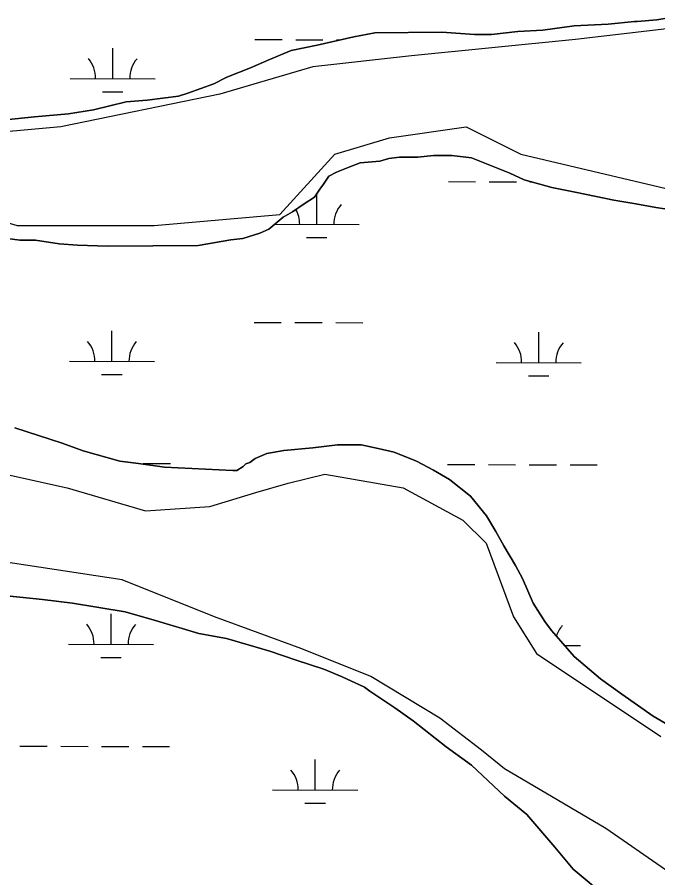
# Model space of a CAD drawing. Extents: x 3161615 to 3199515, y 867541 to 892976.
# Drawn here: x 3168177 to 3168931, y 886317 to 887329 of the extents above; entities that cross this region are included whole.
import ezdxf

# ---------------------------------------------------------------- set-up
doc = ezdxf.new("R2010")
doc.units = 0
for name, color, linetype in [('V-SITE-VEGE', 7, 'Continuous'), ('V-TOPO-SHOR', 7, 'Continuous'), ('V-WETL-SWMP', 7, 'Continuous')]:
    doc.layers.add(name, color=color, linetype=linetype)

msp = doc.modelspace()

# ---------------------------------------------------------------- linework, layer by layer
at = {"layer": 'V-SITE-VEGE'}
for p, q in [((3168929.5, 887325.7), (3168947.9, 887328.9)), ((3168795.4, 887313.8), (3168832.3, 887318.7)), ((3168832.3, 887318.7), (3168872.4, 887320.6)), ((3168872.4, 887320.6), (3168903.3, 887323.9)), ((3168903.3, 887323.9), (3168906.3, 887323.9)), ((3168906.3, 887323.9), (3168929.5, 887325.7)), ((3168573.3, 887305.8), (3168597.9, 887310.6)), ((3168597.9, 887310.6), (3168676.6, 887311.3)), ((3168676.6, 887311.3), (3168715.2, 887308.5)), ((3168715.2, 887308.5), (3168735.2, 887308.7)), ((3168735.2, 887308.7), (3168766.1, 887312)), ((3168766.1, 887312), (3168795.4, 887313.8)), ((3168530.2, 887296.2), (3168573.3, 887305.8)), ((3168473.3, 887278.7), (3168499.4, 887289.7)), ((3168499.4, 887289.7), (3168530.2, 887296.2)), ((3168451.7, 887269.3), (3168473.3, 887278.7)), ((3168424.1, 887258.3), (3168451.7, 887269.3)), ((3168408.7, 887250.4), (3168424.1, 887258.3)), ((3168378, 887239.4), (3168408.7, 887250.4)), ((3168367.2, 887236.2), (3168378, 887239.4)), ((3168267.1, 887219.9), (3168305.5, 887229.5)), ((3168305.5, 887229.5), (3168330.2, 887231.3)), ((3168330.2, 887231.3), (3168367.2, 887236.2)), ((3168237.8, 887215.1), (3168267.1, 887219.9)), ((3168163.8, 887208.3), (3168197.7, 887211.7)), ((3168197.7, 887211.7), (3168237.8, 887215.1)), ((3168667, 887166.2), (3168648.5, 887164.5)), ((3168688.6, 887166.4), (3168667, 887166.2)), ((3168711.8, 887163.5), (3168688.6, 887166.4)), ((3168580.7, 887157.7), (3168568.4, 887153)), ((3168603.8, 887159.5), (3168580.7, 887157.7)), ((3168614.6, 887162.7), (3168603.8, 887159.5)), ((3168626.9, 887164.3), (3168614.6, 887162.7)), ((3168648.5, 887164.5), (3168626.9, 887164.3)), ((3168756.6, 887145.3), (3168711.8, 887163.5)), ((3168553, 887146.7), (3168543.8, 887142)), ((3168568.4, 887153), (3168553, 887146.7)), ((3168543.8, 887142), (3168537.7, 887132.7)), ((3168773.7, 887137.8), (3168756.6, 887145.3)), ((3168806.1, 887128.8), (3168773.7, 887137.8)), ((3168533.1, 887126.5), (3168527, 887117.2)), ((3168537.7, 887132.7), (3168533.1, 887126.5)), ((3168835.5, 887122.8), (3168806.1, 887128.8)), ((3168527, 887117.2), (3168514.8, 887109.4)), ((3168878.8, 887113.9), (3168835.5, 887122.8)), ((3168514.8, 887109.4), (3168501, 887100)), ((3168905, 887109.5), (3168878.8, 887113.9)), ((3168928.2, 887105.1), (3168905, 887109.5)), ((3168501, 887100), (3168490.2, 887093.8)), ((3168939, 887103.6), (3168928.2, 887105.1)), ((3168490.2, 887093.8), (3168473.4, 887079.7)), ((3168462.6, 887075), (3168442.6, 887068.7)), ((3168473.4, 887079.7), (3168462.6, 887075)), ((3168180.4, 887066.5), (3168149.5, 887070.9)), ((3168198.9, 887066.7), (3168180.4, 887066.5)), ((3168226.7, 887062.3), (3168198.9, 887066.7)), ((3168428.7, 887067), (3168390.2, 887060.5)), ((3168442.6, 887068.7), (3168428.7, 887067)), ((3168248.3, 887060.9), (3168226.7, 887062.3)), ((3168283.8, 887059.7), (3168248.3, 887060.9)), ((3168390.2, 887060.5), (3168283.8, 887059.7)), ((3168174.5, 886845.9), (3168230.2, 886827.8)), ((3168230.2, 886827.8), (3168254.9, 886818.8)), ((3168490.9, 886819.2), (3168524.9, 886822.6)), ((3168524.9, 886822.6), (3168554.1, 886825.9)), ((3168554.1, 886825.9), (3168581.9, 886826.1)), ((3168581.9, 886826.1), (3168602, 886821.7)), ((3168254.9, 886818.8), (3168298.2, 886806.8)), ((3168457.1, 886809.7), (3168470.9, 886815.9)), ((3168470.9, 886815.9), (3168490.9, 886819.2)), ((3168602, 886821.7), (3168620.5, 886817.2)), ((3168620.5, 886817.2), (3168646.8, 886806.6)), ((3168298.2, 886806.8), (3168319.9, 886803.9)), ((3168319.9, 886803.9), (3168350.7, 886799.5)), ((3168443.3, 886800.3), (3168446.3, 886803.4)), ((3168446.3, 886803.4), (3168451, 886805)), ((3168451, 886805), (3168457.1, 886809.7)), ((3168646.8, 886806.6), (3168667, 886796)), ((3168350.7, 886799.5), (3168431, 886795.6)), ((3168431, 886795.6), (3168435.6, 886795.6)), ((3168435.6, 886795.6), (3168443.3, 886800.3)), ((3168667, 886796), (3168685.6, 886785.3)), ((3168685.6, 886785.3), (3168710.4, 886765.5)), ((3168710.4, 886765.5), (3168729.1, 886742.5)), ((3168729.1, 886742.5), (3168740.1, 886724.1)), ((3168740.1, 886724.1), (3168749.5, 886707.2)), ((3168749.5, 886707.2), (3168763.5, 886684.2)), ((3168763.5, 886684.2), (3168771.4, 886668.8)), ((3168771.4, 886668.8), (3168784, 886639.6)), ((3168207, 886644.1), (3168165.4, 886648.4)), ((3168242.6, 886639.8), (3168207, 886644.1)), ((3168304.3, 886629.5), (3168242.6, 886639.8)), ((3168784, 886639.6), (3168798, 886618.1)), ((3168341.4, 886619), (3168304.3, 886629.5)), ((3168390.9, 886604), (3168341.4, 886619)), ((3168798, 886618.1), (3168805.8, 886607.4)), ((3168423.4, 886598.1), (3168390.9, 886604)), ((3168805.8, 886607.4), (3168816.7, 886595.1)), ((3168474.4, 886583.1), (3168423.4, 886598.1)), ((3168816.7, 886595.1), (3168832.3, 886576.8)), ((3168505.3, 886572.5), (3168474.4, 886583.1)), ((3168537.8, 886562), (3168505.3, 886572.5)), ((3168832.3, 886576.8), (3168863.4, 886550.8)), ((3168559.5, 886552.9), (3168537.8, 886562)), ((3168585.8, 886540.8), (3168559.5, 886552.9)), ((3168863.4, 886550.8), (3168888.2, 886532.5)), ((3168592, 886536.2), (3168585.8, 886540.8)), ((3168621.5, 886516.4), (3168592, 886536.2)), ((3168888.2, 886532.5), (3168925.4, 886506.6)), ((3168643.2, 886501.2), (3168621.5, 886516.4)), ((3168682, 886470.6), (3168643.2, 886501.2)), ((3168925.4, 886506.6), (3168948.7, 886492.9)), ((3168711.5, 886449.3), (3168682, 886470.6)), ((3168750.4, 886412.6), (3168711.5, 886449.3)), ((3168776.8, 886391.2), (3168750.4, 886412.6)), ((3168809.5, 886352.9), (3168776.8, 886391.2)), ((3168831.3, 886326.9), (3168809.5, 886352.9)), ((3168871.7, 886293.3), (3168831.3, 886326.9))]:
    msp.add_line(p, q, dxfattribs=at)
at = {"layer": 'V-TOPO-SHOR'}
for points in [[(3169001.5, 887322.2), (3168834.1, 887302.9), (3168640.9, 887283.6), (3168525, 887270.7), (3168415.6, 887238.5), (3168228.9, 887199.9), (3168016.4, 887180.6), (3167906.9, 887180.6), (3167913.4, 887154.8), (3167984.2, 887141.9), (3168177.4, 887084), (3168338.3, 887084), (3168486.4, 887096.9), (3168550.8, 887167.7), (3168615.2, 887187), (3168705.3, 887199.9), (3168769.7, 887167.7), (3168988.6, 887116.2)], [(3168138.6, 886796.9), (3168236.1, 886775.2), (3168328.1, 886748.2), (3168403.9, 886753.6), (3168458, 886769.8), (3168495.9, 886780.7), (3168539.2, 886791.5), (3168631.2, 886775.2), (3168701.6, 886737.4), (3168728.7, 886710.3), (3168761.1, 886623.7), (3168788.2, 886580.4), (3168934.4, 886482.9)], [(3168939.8, 886326), (3168869.4, 886374.7), (3168750.3, 886445), (3168723.2, 886466.7), (3168674.5, 886504.6), (3168593.3, 886553.3), (3168512.1, 886585.8), (3168409.3, 886623.7), (3168301, 886667), (3168122.4, 886694.1)]]:
    msp.add_lwpolyline(points, dxfattribs=at)
at = {"layer": 'V-WETL-SWMP'}
for p, q in [((3168947.9, 887328.9), (3168929.5, 887325.7)), ((3168832.3, 887318.7), (3168795.4, 887313.8)), ((3168872.4, 887320.6), (3168832.3, 887318.7)), ((3168903.3, 887323.9), (3168872.4, 887320.6)), ((3168906.3, 887324), (3168903.3, 887323.9)), ((3168929.5, 887325.7), (3168906.3, 887324)), ((3168597.9, 887310.6), (3168573.3, 887305.8)), ((3168676.6, 887311.3), (3168597.9, 887310.6)), ((3168715.2, 887308.5), (3168676.6, 887311.3)), ((3168735.2, 887308.7), (3168715.2, 887308.5)), ((3168766.1, 887312), (3168735.2, 887308.7)), ((3168795.4, 887313.8), (3168766.1, 887312)), ((3168456.9, 887302.7), (3168488.9, 887302.6)), ((3168504.9, 887302.5), (3168536.9, 887302.4)), ((3168573.3, 887305.8), (3168530.2, 887296.2)), ((3168552.9, 887302.4), (3168558.1, 887302.4)), ((3168289.7, 887256.7), (3168289.8, 887292.7)), ((3168499.4, 887289.7), (3168473.3, 887278.7)), ((3168530.2, 887296.2), (3168499.4, 887289.7)), ((3168473.3, 887278.7), (3168451.7, 887269.3)), ((3168451.7, 887269.3), (3168424.1, 887258.3)), ((3168424.1, 887258.3), (3168408.7, 887250.4)), ((3168239.7, 887256.8), (3168339.7, 887256.6)), ((3168408.7, 887250.4), (3168378, 887239.4)), ((3168277.6, 887241.3), (3168301.6, 887241.2)), ((3168378, 887239.4), (3168367.2, 887236.2)), ((3168305.5, 887229.5), (3168267.1, 887219.9)), ((3168330.2, 887231.3), (3168305.5, 887229.5)), ((3168367.2, 887236.2), (3168330.2, 887231.3)), ((3168267.1, 887219.9), (3168237.8, 887215.1)), ((3168197.7, 887211.7), (3168163.8, 887208.3)), ((3168237.8, 887215.1), (3168197.7, 887211.7)), ((3168648.5, 887164.5), (3168667, 887166.2)), ((3168667, 887166.2), (3168688.6, 887166.4)), ((3168688.6, 887166.4), (3168711.8, 887163.5)), ((3168568.4, 887153), (3168580.7, 887157.8)), ((3168580.7, 887157.8), (3168603.8, 887159.5)), ((3168603.8, 887159.5), (3168614.6, 887162.7)), ((3168614.6, 887162.7), (3168626.9, 887164.3)), ((3168626.9, 887164.3), (3168648.5, 887164.5)), ((3168711.8, 887163.5), (3168756.6, 887145.3)), ((3168543.8, 887142), (3168553, 887146.7)), ((3168553, 887146.7), (3168568.4, 887153)), ((3168537.7, 887132.7), (3168543.8, 887142)), ((3168684.4, 887135.5), (3168716.4, 887135.4)), ((3168756.6, 887145.3), (3168773.7, 887137.8)), ((3168773.7, 887137.8), (3168806.1, 887128.8)), ((3168527, 887117.2), (3168533.1, 887126.5)), ((3168533.1, 887126.5), (3168537.7, 887132.7)), ((3168732.4, 887135.4), (3168764.4, 887135.3)), ((3168780.4, 887135.3), (3168782.7, 887135.3)), ((3168806.1, 887128.8), (3168835.5, 887122.8)), ((3168514.8, 887109.4), (3168527, 887117.2)), ((3168529.7, 887085.2), (3168529.8, 887121.2)), ((3168835.5, 887122.8), (3168878.8, 887113.9)), ((3168501, 887100), (3168514.8, 887109.4)), ((3168878.8, 887113.9), (3168905, 887109.5)), ((3168905, 887109.5), (3168928.2, 887105.1)), ((3168490.2, 887093.8), (3168501, 887100)), ((3168928.2, 887105.1), (3168939, 887103.6)), ((3168473.4, 887079.7), (3168490.2, 887093.8)), ((3168480.1, 887085.4), (3168579.7, 887085.1)), ((3168442.6, 887068.7), (3168462.6, 887075)), ((3168462.6, 887075), (3168473.4, 887079.7)), ((3168149.5, 887070.9), (3168180.4, 887066.5)), ((3168180.4, 887066.5), (3168198.9, 887066.7)), ((3168198.9, 887066.7), (3168226.7, 887062.3)), ((3168390.2, 887060.5), (3168428.7, 887067)), ((3168428.7, 887067), (3168442.6, 887068.7)), ((3168517.6, 887069.8), (3168541.6, 887069.8)), ((3168226.7, 887062.3), (3168248.3, 887060.9)), ((3168248.3, 887060.9), (3168283.8, 887059.7)), ((3168283.8, 887059.7), (3168390.2, 887060.5)), ((3168455.9, 886970), (3168487.9, 886969.9)), ((3168503.9, 886969.9), (3168535.9, 886969.8)), ((3168551.9, 886969.7), (3168583.9, 886969.6)), ((3168288.8, 886924), (3168288.8, 886960)), ((3168790.7, 886922.6), (3168790.8, 886958.6)), ((3168238.8, 886924.2), (3168338.8, 886923.9)), ((3168740.7, 886922.8), (3168840.7, 886922.5)), ((3168276.7, 886908.6), (3168300.7, 886908.6)), ((3168778.6, 886907.2), (3168802.6, 886907.2)), ((3168230.2, 886827.8), (3168174.5, 886845.9)), ((3168254.9, 886818.8), (3168230.2, 886827.8)), ((3168524.9, 886822.6), (3168490.9, 886819.2)), ((3168554.1, 886825.9), (3168524.9, 886822.6)), ((3168581.9, 886826.1), (3168554.1, 886825.9)), ((3168602, 886821.7), (3168581.9, 886826.1)), ((3168298.2, 886806.8), (3168254.9, 886818.8)), ((3168470.9, 886815.9), (3168457.1, 886809.7)), ((3168490.9, 886819.2), (3168470.9, 886815.9)), ((3168620.5, 886817.2), (3168602, 886821.7)), ((3168646.8, 886806.6), (3168620.5, 886817.2)), ((3168319.9, 886803.9), (3168298.2, 886806.8)), ((3168350.7, 886799.5), (3168319.9, 886803.9)), ((3168325.6, 886803.8), (3168357.6, 886803.8)), ((3168446.3, 886803.4), (3168443.3, 886800.3)), ((3168451, 886805), (3168446.3, 886803.4)), ((3168457.1, 886809.7), (3168451, 886805)), ((3168667, 886796), (3168646.8, 886806.6)), ((3168683.5, 886802.9), (3168715.5, 886802.8)), ((3168731.5, 886802.7), (3168763.5, 886802.6)), ((3168779.5, 886802.6), (3168811.5, 886802.5)), ((3168827.5, 886802.5), (3168859.5, 886802.4)), ((3168431, 886795.6), (3168350.7, 886799.5)), ((3168435.6, 886795.6), (3168431, 886795.6)), ((3168443.3, 886800.3), (3168435.6, 886795.6)), ((3168685.6, 886785.3), (3168667, 886796)), ((3168710.4, 886765.5), (3168685.6, 886785.3)), ((3168729.1, 886742.5), (3168710.4, 886765.5)), ((3168740.1, 886724.1), (3168729.1, 886742.5)), ((3168749.5, 886707.2), (3168740.1, 886724.1)), ((3168763.5, 886684.2), (3168749.5, 886707.2)), ((3168771.4, 886668.8), (3168763.5, 886684.2)), ((3168784, 886639.6), (3168771.4, 886668.8)), ((3168165.4, 886648.4), (3168207, 886644.1)), ((3168207, 886644.1), (3168242.5, 886639.8)), ((3168242.5, 886639.8), (3168304.3, 886629.5)), ((3168798, 886618.1), (3168784, 886639.6)), ((3168304.3, 886629.5), (3168341.4, 886619)), ((3168287.8, 886591.3), (3168287.9, 886627.3)), ((3168341.4, 886619), (3168390.9, 886604)), ((3168805.8, 886607.4), (3168798, 886618.1)), ((3168390.9, 886604), (3168423.4, 886598.1)), ((3168816.7, 886595.1), (3168805.8, 886607.4)), ((3168237.8, 886591.5), (3168337.8, 886591.2)), ((3168423.4, 886598.1), (3168474.4, 886583.1)), ((3168832.3, 886576.8), (3168816.7, 886595.1)), ((3168821.2, 886589.9), (3168839.7, 886589.8)), ((3168474.4, 886583.1), (3168505.3, 886572.5)), ((3168275.8, 886575.9), (3168299.8, 886575.9)), ((3168505.3, 886572.5), (3168537.8, 886562)), ((3168863.4, 886550.8), (3168832.3, 886576.8)), ((3168537.8, 886562), (3168559.5, 886552.9)), ((3168559.5, 886552.9), (3168585.8, 886540.8)), ((3168888.2, 886532.5), (3168863.4, 886550.8)), ((3168585.8, 886540.8), (3168592, 886536.2)), ((3168592, 886536.2), (3168621.5, 886516.4)), ((3168925.4, 886506.6), (3168888.2, 886532.5)), ((3168621.5, 886516.4), (3168643.2, 886501.2)), ((3168643.2, 886501.2), (3168682, 886470.6)), ((3168948.7, 886492.9), (3168925.4, 886506.6)), ((3168180.7, 886471.6), (3168212.7, 886471.5)), ((3168228.7, 886471.4), (3168260.7, 886471.3)), ((3168276.7, 886471.3), (3168308.7, 886471.2)), ((3168324.7, 886471.2), (3168356.7, 886471.1)), ((3168682, 886470.6), (3168711.5, 886449.3)), ((3168682.6, 886470.2), (3168682.6, 886470.2)), ((3168527.8, 886419.9), (3168527.9, 886455.9)), ((3168711.5, 886449.3), (3168750.4, 886412.6)), ((3168477.8, 886420), (3168577.8, 886419.7)), ((3168750.4, 886412.6), (3168776.8, 886391.2)), ((3168515.8, 886404.5), (3168539.8, 886404.4)), ((3168776.8, 886391.2), (3168809.5, 886352.9)), ((3168809.5, 886352.9), (3168831.3, 886326.9)), ((3168831.3, 886326.9), (3168871.7, 886293.3))]:
    msp.add_line(p, q, dxfattribs=at)
for centre, start, end in [((3168234.4, 887257.3), 359.0699, 40.6135), ((3168344.9, 887257), 139.0699, 180.6135), ((3168584.9, 887085.5), 139.0699, 180.6135), ((3168474.4, 887085.8), 359.0699, 28.9983), ((3168233.5, 886924.6), 359.0699, 40.6135), ((3168344, 886924.3), 139.0699, 180.6135), ((3168735.4, 886923.3), 359.0699, 40.6135), ((3168845.9, 886923), 139.0699, 180.6135), ((3168232.6, 886592), 359.0699, 40.6135), ((3168343.1, 886591.7), 139.0699, 180.6135), ((3168845, 886590.3), 139.0699, 162.1282), ((3168472.6, 886420.5), 359.0699, 40.6135), ((3168583.1, 886420.2), 139.0699, 180.6135)]:
    msp.add_arc(centre, 35.2, start, end, dxfattribs=at)

doc.saveas('drawing.dxf')
